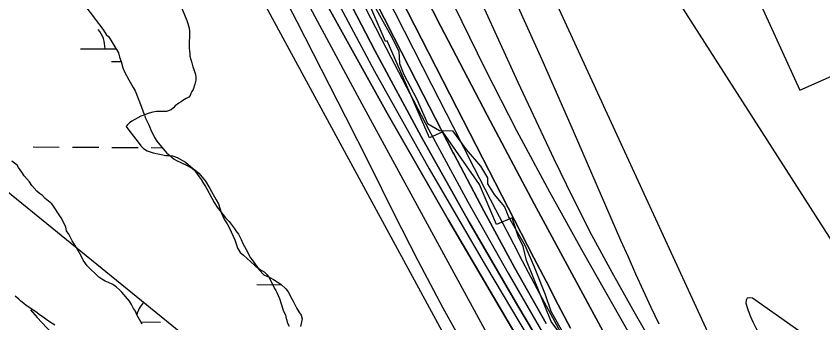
# Model space of a CAD drawing. Extents: x 3172231 to 3210228, y 940198 to 965780.
# Drawn here: x 3188879 to 3189862, y 949757 to 950131 of the extents above; entities that cross this region are included whole.
import ezdxf

# ---------------------------------------------------------------- set-up
doc = ezdxf.new("R2010")
doc.units = 0
for name, color, linetype in [('V-RIVR-EDGE', 7, 'Continuous'), ('V-ROAD-CNTR', 7, 'Continuous'), ('V-RRAP-RVMT', 7, 'Continuous'), ('V-SITE-VEGE', 7, 'Continuous'), ('V-TOPO-DPTH', 7, 'Continuous'), ('V-TOPO-MAJR', 7, 'Continuous'), ('V-TOPO-MINR', 7, 'Continuous'), ('V-TOPO-WATR', 7, 'Continuous'), ('V-WETL-SWMP', 7, 'Continuous')]:
    doc.layers.add(name, color=color, linetype=linetype)

msp = doc.modelspace()

# ---------------------------------------------------------------- linework, layer by layer
at = {"layer": 'V-RIVR-EDGE'}
for points in [[(3189312.415, 950149.175), (3189335.649, 950107.109), (3189345.456, 950087.896), (3189346.456, 950072.853), (3189351.609, 950059.356), (3189367.095, 950030.275), (3189380.504, 949999.643), (3189395.005, 949991.309), (3189411.081, 949990.751), (3189427.62, 949967.891), (3189445.203, 949947.621), (3189453.466, 949933.598), (3189453.448, 949926.337), (3189461.714, 949913.351), (3189474.124, 949898.28), (3189479.279, 949885.821), (3189498.902, 949851.543), (3189510.247, 949825.065)], [(3189510.247, 949825.065), (3189523.647, 949791.321), (3189530.858, 949771.077), (3189543.766, 949747.707)]]:
    msp.add_lwpolyline(points, dxfattribs=at)
at = {"layer": 'V-ROAD-CNTR'}
msp.add_lwpolyline([(3188896.833, 949772.482), (3188905.131, 949763.199), (3188916.664, 949750.771), (3188928.415, 949738.522), (3188940.365, 949726.474), (3188953.163, 949713.994), (3188965.169, 949699.565)], dxfattribs=at)
at = {"layer": 'V-RRAP-RVMT'}
for p, q in [((3189329.307, 950099.555), (3189274.11, 950228.885)), ((3189778.126, 950163.185), (3189833.914, 950040.26)), ((3189331.168, 950100.494), (3189329.307, 950099.555)), ((3189383.016, 949982.274), (3189331.168, 950100.494)), ((3189833.914, 950040.26), (3189876.252, 950058.988)), ((3189399.08, 949989.589), (3189383.016, 949982.274)), ((3189443.868, 949925.472), (3189399.08, 949989.589)), ((3189464.344, 949876.655), (3189443.868, 949925.472)), ((3189483.586, 949884.868), (3189464.344, 949876.655)), ((3189484.907, 949881.073), (3189483.586, 949884.868)), ((3189490.709, 949862.473), (3189484.907, 949881.073)), ((3189496.937, 949849.835), (3189490.709, 949862.473)), ((3189501.093, 949832.866), (3189496.937, 949849.835)), ((3189531.065, 949758.249), (3189501.093, 949832.866)), ((3189545.005, 949739.417), (3189531.065, 949758.249))]:
    msp.add_line(p, q, dxfattribs=at)
at = {"layer": 'V-SITE-VEGE'}
for p, q in [((3189078.719, 950146.107), (3189087.192, 950125.483)), ((3189087.192, 950125.483), (3189088.468, 950121.768)), ((3189088.468, 950121.768), (3189090.18, 950115.989)), ((3189090.629, 950112.266), (3189089.985, 950092.386)), ((3189090.18, 950115.989), (3189090.629, 950112.266)), ((3189089.985, 950092.386), (3189090.446, 950087.421)), ((3189090.446, 950087.421), (3189090.88, 950085.355)), ((3189090.88, 950085.355), (3189090.913, 950081.628)), ((3189090.913, 950081.628), (3189093.471, 950073.786)), ((3189093.471, 950073.786), (3189094.763, 950068.828)), ((3189094.763, 950068.828), (3189095.607, 950066.765)), ((3189095.607, 950066.765), (3189096.897, 950061.809)), ((3189096.897, 950061.809), (3189097.747, 950059.333)), ((3189098.225, 950052.712), (3189097.027, 950047.733)), ((3189097.747, 950059.333), (3189098.19, 950056.439)), ((3189098.19, 950056.439), (3189098.225, 950052.712)), ((3189097.027, 950047.733), (3189095.019, 950041.089)), ((3189089.723, 950031.931), (3189086.426, 950030.243)), ((3189091.36, 950034.016), (3189089.723, 950031.931)), ((3189092.169, 950036.094), (3189091.36, 950034.016)), ((3189093.387, 950038.589), (3189092.169, 950036.094)), ((3189095.019, 950041.089), (3189093.387, 950038.589)), ((3189077.372, 950024.361), (3189073.257, 950021.424)), ((3189080.253, 950026.045), (3189077.372, 950024.361)), ((3189082.31, 950027.72), (3189080.253, 950026.045)), ((3189086.426, 950030.243), (3189082.31, 950027.72)), ((3189041.46, 950012.434), (3189031.144, 950008.61)), ((3189046.003, 950013.718), (3189041.46, 950012.434)), ((3189050.553, 950014.175), (3189046.003, 950013.718)), ((3189062.561, 950014.285), (3189050.553, 950014.175)), ((3189068.336, 950016.411), (3189062.561, 950014.285)), ((3189071.211, 950018.922), (3189068.336, 950016.411)), ((3189073.257, 950021.424), (3189071.211, 950018.922)), ((3189020.433, 950002.714), (3189017.558, 950000.617)), ((3189031.144, 950008.61), (3189020.433, 950002.714)), ((3189014.685, 949997.69), (3189013.458, 949996.023)), ((3189013.458, 949996.023), (3189018.07, 949989.855)), ((3189017.558, 950000.617), (3189014.685, 949997.69)), ((3189018.07, 949989.855), (3189026.868, 949978.759)), ((3189026.868, 949978.759), (3189031.067, 949972.586)), ((3189031.067, 949972.586), (3189034.411, 949969.305)), ((3189034.411, 949969.305), (3189038.99, 949966.45)), ((3189038.99, 949966.45), (3189046.468, 949964.035)), ((3189046.468, 949964.035), (3189061.815, 949960.865)), ((3189061.815, 949960.865), (3189065.543, 949960.902)), ((3189065.543, 949960.902), (3189069.692, 949960.111)), ((3189069.692, 949960.111), (3189075.506, 949958.094)), ((3189075.506, 949958.094), (3189085.496, 949952.393)), ((3189085.496, 949952.393), (3189088.837, 949949.525)), ((3189088.837, 949949.525), (3189090.917, 949948.303)), ((3189090.917, 949948.303), (3189094.258, 949945.433)), ((3189094.258, 949945.433), (3189097.592, 949942.982)), ((3189097.592, 949942.982), (3189101.768, 949939.294)), ((3189101.768, 949939.294), (3189110.142, 949929.434)), ((3189110.142, 949929.434), (3189115.194, 949920.372)), ((3189115.194, 949920.372), (3189123.188, 949906.784)), ((3189123.188, 949906.784), (3189125.719, 949901.84)), ((3189125.719, 949901.84), (3189129.131, 949891.104)), ((3189129.131, 949891.104), (3189133.352, 949882.449)), ((3189133.352, 949882.449), (3189136.297, 949877.507)), ((3189136.297, 949877.507), (3189139.244, 949872.154)), ((3189139.244, 949872.154), (3189145.591, 949857.72)), ((3189145.591, 949857.72), (3189148.143, 949850.705)), ((3189148.143, 949850.705), (3189148.575, 949848.639)), ((3189148.575, 949848.639), (3189152.357, 949842.466)), ((3189152.357, 949842.466), (3189156.529, 949839.189)), ((3189156.529, 949839.189), (3189169.894, 949826.893)), ((3189169.894, 949826.893), (3189176.987, 949821.163)), ((3189176.987, 949821.163), (3189181.564, 949818.722)), ((3189181.564, 949818.722), (3189185.324, 949815.031)), ((3189185.324, 949815.031), (3189187.003, 949812.561)), ((3189187.003, 949812.561), (3189192.906, 949801.437)), ((3189192.906, 949801.437), (3189194.173, 949798.551)), ((3189194.173, 949798.551), (3189195.855, 949796.081)), ((3189195.855, 949796.081), (3189197.118, 949793.609)), ((3188882.511, 949785.702), (3188878.335, 949789.388)), ((3189197.118, 949793.609), (3189198.396, 949789.894)), ((3189198.396, 949789.894), (3189200.086, 949786.183)), ((3189200.086, 949786.183), (3189204.772, 949772.146)), ((3188885.018, 949783.242), (3188882.511, 949785.702)), ((3188888.772, 949780.377), (3188885.018, 949783.242)), ((3188891.692, 949777.919), (3188888.772, 949780.377)), ((3188904.609, 949769.346), (3188891.692, 949777.919)), ((3188907.947, 949766.479), (3188904.609, 949769.346)), ((3188912.115, 949763.62), (3188907.947, 949766.479)), ((3189204.772, 949772.146), (3189207.313, 949765.961)), ((3188918.785, 949758.713), (3188912.115, 949763.62)), ((3188926.698, 949753.818), (3188918.785, 949758.713)), ((3189207.313, 949765.961), (3189208.182, 949761.828)), ((3189208.182, 949761.828), (3189209.028, 949759.768)), ((3189209.028, 949759.768), (3189209.466, 949757.288)), ((3189209.466, 949757.288), (3189211.991, 949752.756))]:
    msp.add_line(p, q, dxfattribs=at)
at = {"layer": 'V-TOPO-DPTH'}
for points in [[(3189915.067, 949077.497), (3189649.664, 949474.253), (3189631.006, 949502.688), (3189612.687, 949531.337), (3189594.88, 949560.305), (3189577.413, 949589.487), (3189405.937, 949881.818), (3189331.147, 950012.33), (3189258.142, 950143.81), (3189187.815, 950276.741), (3189119.273, 950410.64), (3188985.477, 950678.67), (3188985.176, 950679.281), (3188984.292, 950681.125), (3188411.405, 951908.58)], [(3188697.535, 951480.617), (3189056.796, 950735.385), (3189059.461, 950729.88), (3189062.139, 950724.381), (3189064.836, 950718.89), (3189067.544, 950713.406), (3189179.004, 950488.696), (3189237.697, 950370.984), (3189296.716, 950253.438), (3189356.225, 950136.139), (3189416.061, 950019.004), (3189510.051, 949835.952), (3189524.807, 949807.284), (3189539.602, 949778.636), (3189554.453, 949750.017)], [(3189554.453, 949750.017), (3189539.602, 949778.636), (3189524.807, 949807.284), (3189510.051, 949835.952), (3189416.061, 950019.004), (3189356.225, 950136.139), (3189296.716, 950253.438), (3189237.697, 950370.984), (3189179.004, 950488.696), (3189067.544, 950713.406), (3189064.836, 950718.89), (3189062.139, 950724.381), (3189059.461, 950729.88), (3189056.796, 950735.385), (3188697.535, 951480.617)], [(3188972.756, 951067.083), (3189101.643, 950798.26), (3189111.251, 950778.225), (3189120.861, 950758.19), (3189130.473, 950738.156), (3189140.088, 950718.124), (3189210.567, 950571.301), (3189232.385, 950525.58), (3189254.062, 950479.792), (3189275.527, 950433.905), (3189296.852, 950387.951), (3189318.183, 950342.001), (3189339.664, 950296.121), (3189361.369, 950250.347), (3189383.224, 950204.644), (3189412.897, 950142.983), (3189450.458, 950066.898), (3189489.029, 949991.341), (3189529.112, 949916.576), (3189570.205, 949842.339), (3189684.111, 949641.364)], [(3188972.756, 951067.083), (3189101.643, 950798.26), (3189111.251, 950778.225), (3189120.861, 950758.19), (3189130.473, 950738.156), (3189140.088, 950718.124), (3189210.567, 950571.301), (3189232.385, 950525.58), (3189254.062, 950479.792), (3189275.527, 950433.905), (3189296.852, 950387.951), (3189318.183, 950342.001), (3189339.664, 950296.121), (3189361.369, 950250.347), (3189383.224, 950204.644), (3189412.897, 950142.983), (3189450.458, 950066.898), (3189489.029, 949991.341), (3189529.112, 949916.576), (3189570.205, 949842.339), (3189684.111, 949641.364)], [(3189524.875, 949755.992), (3189486.27, 949824.252), (3189448.927, 949893.211), (3189412.425, 949962.635), (3189411.746, 949963.955), (3189375.607, 950034.426), (3189339.563, 950104.944), (3189303.66, 950175.535), (3189267.852, 950246.174), (3189265.488, 950250.85), (3189228.653, 950323.906), (3189191.93, 950397.018), (3189155.377, 950470.214), (3189118.936, 950543.467), (3189055.075, 950672.215), (3189045.834, 950690.94), (3189036.643, 950709.691), (3189027.529, 950728.479), (3189018.465, 950747.291), (3188880.407, 951035.331)], [(3188880.407, 951035.331), (3189018.465, 950747.291), (3189027.529, 950728.479), (3189036.643, 950709.691), (3189045.834, 950690.94), (3189055.075, 950672.215), (3189118.936, 950543.467), (3189155.377, 950470.214), (3189191.93, 950397.018), (3189228.653, 950323.906), (3189265.488, 950250.85), (3189267.852, 950246.174), (3189303.66, 950175.535), (3189339.563, 950104.944), (3189375.607, 950034.426), (3189411.746, 949963.955), (3189412.425, 949962.635), (3189448.927, 949893.211), (3189486.27, 949824.252), (3189524.875, 949755.992)], [(3189606.263, 949582.902), (3189490.658, 949777.444), (3189430.959, 949880.267), (3189372.669, 949983.863), (3189316.491, 950088.62), (3189261.721, 950194.151), (3189188.194, 950339.408), (3189171.278, 950372.908), (3189154.406, 950406.43), (3189137.6, 950439.985), (3189120.838, 950473.562), (3189104.117, 950507.16), (3189087.407, 950540.763), (3189070.713, 950574.374), (3189054.029, 950607.99), (3189042.605, 950631.023), (3189026.841, 950662.996), (3189011.179, 950695.017), (3188995.669, 950727.113), (3188980.261, 950759.257), (3188932.04, 950860.473)], [(3188932.04, 950860.473), (3188980.261, 950759.257), (3188995.669, 950727.113), (3189011.179, 950695.017), (3189026.841, 950662.996), (3189042.605, 950631.023), (3189054.029, 950607.99), (3189070.713, 950574.374), (3189087.407, 950540.763), (3189104.117, 950507.16), (3189120.838, 950473.562), (3189137.6, 950439.985), (3189154.406, 950406.43), (3189171.278, 950372.908), (3189188.194, 950339.408), (3189261.721, 950194.151), (3189316.491, 950088.62), (3189372.669, 949983.863), (3189430.959, 949880.267), (3189490.658, 949777.444), (3189606.263, 949582.902)], [(3189036.041, 950855.261), (3189081.915, 950760.312), (3189086.55, 950750.709), (3189091.18, 950741.104), (3189095.803, 950731.495), (3189100.42, 950721.884), (3189124.178, 950672.391), (3189133.3, 950653.343), (3189142.4, 950634.285), (3189151.465, 950615.21), (3189160.508, 950596.124), (3189169.572, 950577.048), (3189178.688, 950557.998), (3189187.882, 950538.984), (3189197.127, 950519.996), (3189286.324, 950337.738), (3189340.854, 950227.973), (3189396.248, 950118.652), (3189452.939, 950009.997), (3189510.493, 949901.786), (3189645.603, 949651.359)], [(3189645.603, 949651.359), (3189510.493, 949901.786), (3189452.939, 950009.997), (3189396.248, 950118.652), (3189340.854, 950227.973), (3189286.324, 950337.738), (3189197.127, 950519.996), (3189187.882, 950538.984), (3189178.688, 950557.998), (3189169.572, 950577.048), (3189160.508, 950596.124), (3189151.465, 950615.21), (3189142.4, 950634.285), (3189133.3, 950653.343), (3189124.178, 950672.391), (3189100.42, 950721.884), (3189095.803, 950731.495), (3189091.18, 950741.104), (3189086.55, 950750.709), (3189081.915, 950760.312), (3189036.041, 950855.261)]]:
    msp.add_lwpolyline(points, dxfattribs=at)
at = {"layer": 'V-TOPO-MAJR'}
for points in [[(3189709.332, 949635.448), (3189630.467, 949772.757), (3189605.244, 949817.912), (3189580.749, 949863.448), (3189557.348, 949909.555), (3189534.675, 949956.043), (3189512.687, 950002.88), (3189490.882, 950049.802), (3189469.35, 950096.85), (3189448.001, 950143.982), (3189428.396, 950187.602), (3189397.11, 950256.481), (3189365.463, 950325.193), (3189333.275, 950393.652), (3189300.725, 950461.943), (3189154.694, 950765.236), (3189152.356, 950770.106), (3189150.026, 950774.979), (3189147.706, 950779.857), (3189145.394, 950784.739), (3188703.306, 951720.929)], [(3188818.55, 950890.161), (3188903.701, 950706.673), (3188917.3, 950677.732), (3188931.083, 950648.881), (3188945.143, 950620.163), (3188959.387, 950591.534), (3188987.934, 950534.839), (3189009.775, 950491.392), (3189031.575, 950447.925), (3189053.317, 950404.428), (3189075.02, 950360.912), (3189096.296, 950317.197), (3189117.042, 950273.239), (3189136.994, 950228.915), (3189516.871, 949527.552), (3189530.283, 949505.679), (3189543.984, 949483.993), (3189558.119, 949462.587), (3189572.544, 949441.368), (3189951.891, 948895.282)]]:
    msp.add_lwpolyline(points, dxfattribs=at)
at = {"layer": 'V-TOPO-MINR'}
for points in [[(3188411.405, 951908.58), (3188984.292, 950681.125), (3188985.176, 950679.281), (3188985.477, 950678.67), (3189119.273, 950410.64), (3189187.815, 950276.741), (3189258.142, 950143.81), (3189331.147, 950012.33), (3189405.937, 949881.818), (3189577.413, 949589.487), (3189594.88, 949560.305), (3189612.687, 949531.337), (3189631.006, 949502.688), (3189649.664, 949474.253), (3189915.067, 949077.497)], [(3188576.643, 951506.963), (3188957.402, 950689.628), (3188962.14, 950679.576), (3188966.94, 950669.554), (3188971.831, 950659.576), (3188976.783, 950649.627), (3189075.782, 950453.01), (3189130.785, 950345.04), (3189186.463, 950237.423), (3189243.152, 950130.335), (3189300.515, 950023.6), (3189504.638, 949648.049)], [(3188697.535, 951480.617), (3189056.796, 950735.385), (3189059.461, 950729.88), (3189062.139, 950724.381), (3189064.836, 950718.89), (3189067.544, 950713.406), (3189179.004, 950488.696), (3189237.697, 950370.984), (3189296.716, 950253.438), (3189356.225, 950136.139), (3189416.061, 950019.004), (3189510.051, 949835.952), (3189524.807, 949807.284), (3189539.602, 949778.636), (3189554.453, 949750.017)], [(3188793.992, 951248.138), (3189037.616, 950741.331), (3189043.487, 950729.175), (3189049.388, 950717.034), (3189055.334, 950704.916), (3189061.31, 950692.811), (3189149.078, 950515.868), (3189196.583, 950420.483), (3189244.294, 950325.201), (3189292.313, 950230.074), (3189340.538, 950135.051), (3189385.784, 950046.254), (3189411.591, 949995.733), (3189437.466, 949945.247), (3189463.442, 949894.812), (3189489.486, 949844.413), (3189492.099, 949839.37), (3189517.298, 949791.746), (3189543.047, 949744.428)], [(3188745.111, 951096.931), (3188930.535, 950698.144), (3188939.71, 950678.65), (3188949.007, 950659.215), (3188958.485, 950639.867), (3188968.084, 950620.579), (3189028.46, 950500.67), (3189068.477, 950421.542), (3189108.681, 950342.509), (3189149.164, 950263.619), (3189189.834, 950184.825), (3189221.232, 950124.258), (3189251.118, 950066.152), (3189280.753, 950007.92), (3189310.014, 949949.5), (3189339.026, 949890.953), (3189368.566, 949832.701), (3189399.059, 949774.968), (3189430.983, 949718.014)], [(3188972.756, 951067.083), (3189101.643, 950798.26), (3189111.251, 950778.225), (3189120.861, 950758.19), (3189130.473, 950738.156), (3189140.088, 950718.124), (3189210.567, 950571.301), (3189232.385, 950525.58), (3189254.062, 950479.792), (3189275.527, 950433.905), (3189296.852, 950387.951), (3189318.183, 950342.001), (3189339.664, 950296.121), (3189361.369, 950250.347), (3189383.224, 950204.644), (3189412.897, 950142.983), (3189450.458, 950066.898), (3189489.029, 949991.341), (3189529.112, 949916.576), (3189570.205, 949842.339), (3189684.111, 949641.364)], [(3188880.407, 951035.331), (3189018.465, 950747.291), (3189027.529, 950728.479), (3189036.643, 950709.691), (3189045.834, 950690.94), (3189055.075, 950672.215), (3189118.936, 950543.467), (3189155.377, 950470.214), (3189191.93, 950397.018), (3189228.653, 950323.906), (3189265.488, 950250.85), (3189267.852, 950246.174), (3189303.66, 950175.535), (3189339.563, 950104.944), (3189375.607, 950034.426), (3189411.746, 949963.955), (3189412.425, 949962.635), (3189448.927, 949893.211), (3189486.27, 949824.252), (3189524.875, 949755.992)], [(3188905.762, 950949.101), (3188999.346, 950753.267), (3189011.589, 950727.791), (3189023.907, 950702.352), (3189036.336, 950676.967), (3189048.84, 950651.619), (3189087.2, 950574.283), (3189113.395, 950521.565), (3189139.638, 950468.871), (3189165.955, 950416.213), (3189192.32, 950363.58), (3189218.774, 950310.992), (3189245.298, 950258.439), (3189271.927, 950205.939), (3189298.626, 950153.474), (3189335.889, 950080.429), (3189382.118, 949991.935), (3189429.473, 949904.062), (3189478.519, 949817.121), (3189528.691, 949730.801)], [(3189036.041, 950855.261), (3189081.915, 950760.312), (3189086.55, 950750.709), (3189091.18, 950741.104), (3189095.803, 950731.495), (3189100.42, 950721.884), (3189124.178, 950672.391), (3189133.3, 950653.343), (3189142.4, 950634.285), (3189151.465, 950615.21), (3189160.508, 950596.124), (3189169.572, 950577.048), (3189178.688, 950557.998), (3189187.882, 950538.984), (3189197.127, 950519.996), (3189286.324, 950337.738), (3189340.854, 950227.973), (3189396.248, 950118.652), (3189452.939, 950009.997), (3189510.493, 949901.786), (3189645.603, 949651.359)], [(3188940.158, 950810.217), (3188959.316, 950769.246), (3188980.206, 950725.263), (3188989.215, 950706.418), (3188998.289, 950687.603), (3189007.459, 950668.835), (3189016.693, 950650.098), (3189019.606, 950644.225), (3189027.428, 950628.447), (3189035.245, 950612.666), (3189043.055, 950596.881), (3189050.861, 950581.094), (3189058.678, 950565.313), (3189066.515, 950549.543), (3189074.383, 950533.787), (3189082.272, 950518.042), (3189189.054, 950305.427), (3189251.621, 950184.078), (3189315.882, 950063.656), (3189382.685, 949944.626), (3189451.182, 949826.523), (3189594.41, 949585.497)], [(3189162.036, 950815.889), (3189175.217, 950789.465), (3189188.56, 950763.122), (3189202.012, 950736.834), (3189204.94, 950731.154), (3189216.961, 950707.723), (3189228.92, 950684.259), (3189240.784, 950660.747), (3189252.585, 950637.204), (3189264.303, 950613.619), (3189275.974, 950590.011), (3189287.573, 950566.367), (3189299.125, 950542.7), (3189399.463, 950336.346), (3189440.457, 950250.588), (3189480.684, 950164.477), (3189519.759, 950077.837), (3189558.066, 949990.845), (3189615.725, 949857.504), (3189624.71, 949836.955), (3189633.805, 949816.455), (3189643.065, 949796.03), (3189652.435, 949775.654), (3189662.146, 949755.448)], [(3189232.397, 950809.962), (3189738.345, 949709.462), (3189754.512, 949674.788), (3189771.491, 949640.534), (3189789.688, 949606.912), (3189808.698, 949573.71), (3189833.828, 949531.592), (3189866.632, 949478.051)], [(3189263.449, 950809.645), (3189270.464, 950798.363), (3189277.513, 950787.102), (3189284.614, 950775.874), (3189291.749, 950764.668), (3189922.693, 949778.714)], [(3188410.53, 950802.587), (3188403.635, 950776.137), (3188397.346, 950749.517), (3188393.255, 950730.758), (3188386.042, 950694.528), (3188379.713, 950658.161), (3188374.711, 950621.588), (3188370.594, 950584.877), (3188360.104, 950472.984), (3188358.899, 950448.727), (3188359.103, 950424.545), (3188361.42, 950400.472), (3188365.145, 950376.473), (3188373.684, 950333.878), (3188374.419, 950331.338), (3188375.409, 950328.928), (3188376.783, 950326.715), (3188378.414, 950324.633), (3188410.776, 950289.75), (3188429.505, 950271.21), (3188449.17, 950253.822), (3188470.237, 950238.164), (3188492.239, 950223.658), (3189310.522, 949557.144)], [(3189876.664, 949712.573), (3189855.114, 949730.082), (3189832.864, 949746.779), (3189776.394, 949786.654), (3189772.773, 949787.228), (3189770.028, 949786.603), (3189768.597, 949784.178), (3189768.042, 949780.554), (3189770.666, 949772.913), (3189773.54, 949765.376), (3189776.792, 949757.993), (3189780.293, 949750.713), (3189812.427, 949688.01), (3189816.112, 949681.086), (3189819.936, 949674.243), (3189823.969, 949667.521), (3189828.143, 949660.88), (3189971.35, 949440.608)]]:
    msp.add_lwpolyline(points, dxfattribs=at)
at = {"layer": 'V-TOPO-WATR'}
msp.add_lwpolyline([(3188932.04, 950860.473), (3188980.261, 950759.257), (3188995.669, 950727.113), (3189011.179, 950695.017), (3189026.841, 950662.996), (3189042.605, 950631.023), (3189054.029, 950607.99), (3189070.713, 950574.374), (3189087.407, 950540.763), (3189104.117, 950507.16), (3189120.838, 950473.562), (3189137.6, 950439.985), (3189154.406, 950406.43), (3189171.278, 950372.908), (3189188.194, 950339.408), (3189261.721, 950194.151), (3189316.491, 950088.62), (3189372.669, 949983.863), (3189430.959, 949880.267), (3189490.658, 949777.444), (3189606.263, 949582.902)], dxfattribs=at)
at = {"layer": 'V-WETL-SWMP'}
for p, q in [((3188957.649, 950090.952), (3189001.013, 950090.657)), ((3188995.544, 950075.263), (3189007.358, 950075.182)), ((3188899.989, 949971.271), (3188931.989, 949971.053)), ((3188947.988, 949970.944), (3188979.988, 949970.726)), ((3188995.987, 949970.617), (3189027.986, 949970.4)), ((3189043.986, 949970.291), (3189057.244, 949970.2)), ((3189172.76, 949803.236), (3189202.899, 949803.031)), ((3189031.492, 949757.767), (3189055.383, 949757.604))]:
    msp.add_line(p, q, dxfattribs=at)
for points in [[(3188961.92, 950145.387), (3188976.175, 950126.474), (3188979.116, 950121.947), (3188981.209, 950119.482), (3188985.821, 950113.314), (3188989.18, 950108.377), (3188992.105, 950105.506), (3188997.151, 950097.272), (3189003.883, 950085.741), (3189005.172, 950080.784), (3189007.292, 950075.422), (3189009.436, 950067.574), (3189011.552, 950062.626), (3189016.609, 950053.149), (3189022.08, 950043.677), (3189024.189, 950039.556), (3189031.816, 950020.995), (3189033.951, 950013.976), (3189035.642, 950010.265), (3189036.501, 950006.961), (3189041.141, 949997.895), (3189043.265, 949992.118), (3189047.908, 949982.638), (3189050.849, 949978.111), (3189060.483, 949966.193), (3189062.991, 949963.733), (3189066.326, 949961.279), (3189068.833, 949958.818), (3189071.755, 949956.361), (3189074.668, 949954.732), (3189080.074, 949952.299), (3189087.561, 949948.642), (3189093.388, 949945.384), (3189097.563, 949941.696), (3189102.183, 949934.701), (3189104.698, 949931.412), (3189107.643, 949926.47), (3189110.162, 949922.767), (3189111.845, 949919.885), (3189120.694, 949903.405), (3189124.06, 949897.64), (3189128.668, 949891.886), (3189134.53, 949884.902), (3189138.713, 949880.386), (3189145.001, 949872.164), (3189147.102, 949868.871), (3189150.039, 949864.758), (3189153.413, 949858.165), (3189155.529, 949853.216), (3189161.426, 949842.505), (3189162.695, 949839.619), (3189164.8, 949835.912), (3189166.893, 949833.447), (3189175.29, 949821.104), (3189181.14, 949815.362), (3189188.21, 949812.115), (3189192.787, 949809.674), (3189201.95, 949803.963)], [(3188992.007, 949805.728), (3188987.851, 949807.346), (3188983.687, 949809.791), (3188979.938, 949812.24), (3188965.73, 949826.186), (3188961.11, 949833.181), (3188958.997, 949837.716), (3188951.421, 949850.895), (3188947.641, 949856.657), (3188943.423, 949864.898), (3188940.901, 949869.015), (3188940.034, 949873.148), (3188937.921, 949877.683), (3188934.129, 949884.686), (3188931.61, 949888.389), (3188924.886, 949899.092), (3188922.788, 949901.971), (3188914.864, 949908.108), (3188911.517, 949911.803), (3188907.768, 949914.252), (3188904.428, 949917.119), (3188898.566, 949924.104), (3188895.626, 949928.631), (3188889.346, 949936.025), (3188886.405, 949940.552), (3188882.215, 949945.896), (3188880.532, 949948.779), (3188874.275, 949953.689)], [(3189033.056, 949755.183), (3189026.327, 949766.299), (3189024.629, 949770.838), (3189022.528, 949774.131), (3189019.997, 949779.076), (3189017.474, 949783.193), (3189008.265, 949793.872), (3189005.34, 949796.743), (3189001.583, 949800.021), (3188996.998, 949803.29), (3188992.007, 949805.728)], [(3189201.95, 949803.963), (3189207.8, 949798.22), (3189210.733, 949794.521), (3189215.368, 949785.869), (3189216.637, 949782.983), (3189221.273, 949774.331), (3189223.796, 949770.214), (3189226.732, 949766.101), (3189227.603, 949761.554), (3189225.622, 949752.013)]]:
    msp.add_lwpolyline(points, dxfattribs=at)
for centre, start, end in [((3188952.41, 950091.463), 358.838165, 40.381824), ((3189060.629, 949758.043), 138.838162, 166.524713)]:
    msp.add_arc(centre, 35.246, start, end, dxfattribs=at)

doc.saveas('drawing.dxf')
